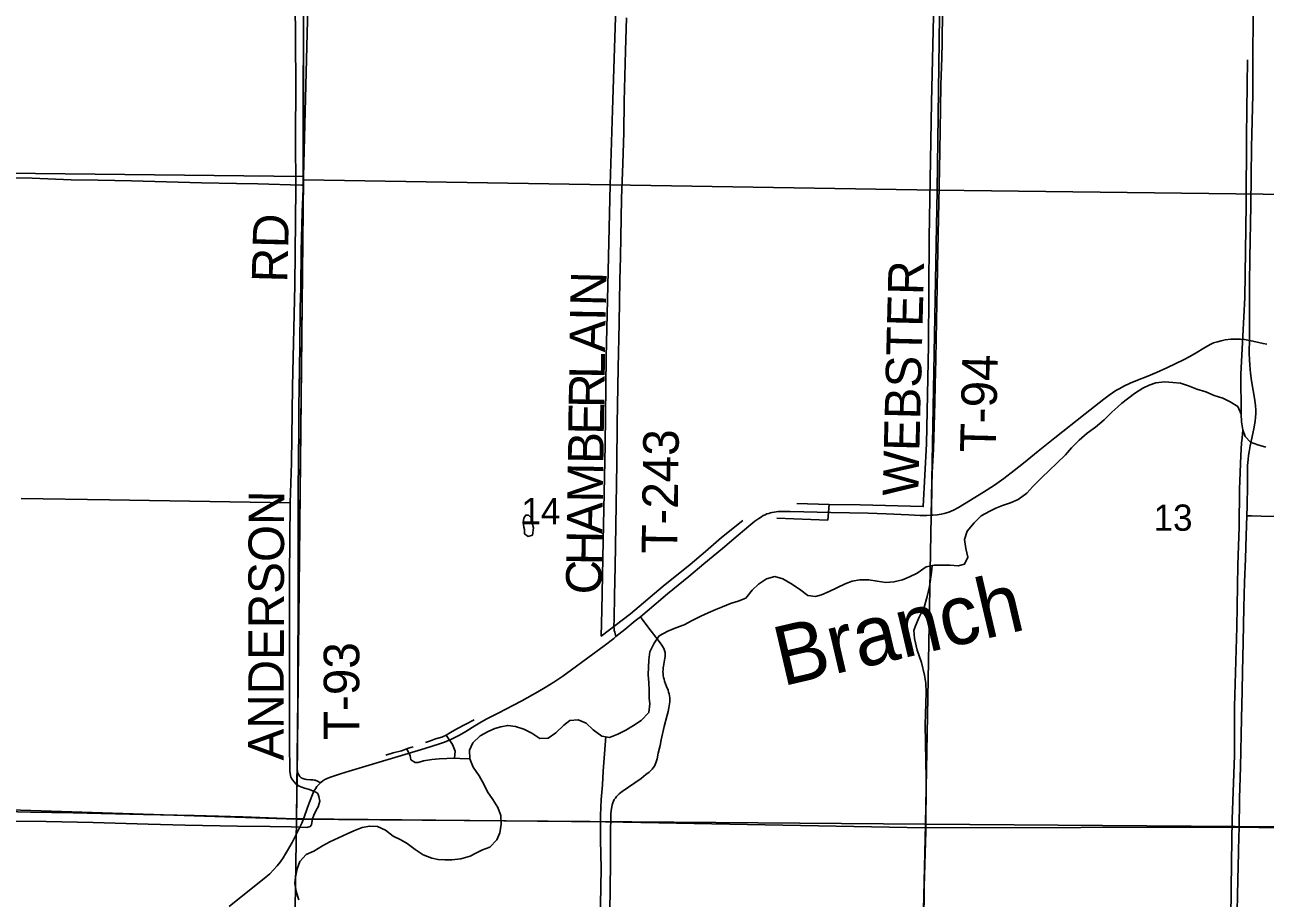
# Model space of a CAD drawing. Extents: x 1443599 to 1910620, y 1028088 to 1361369.
# Drawn here: x 1671995 to 1682452, y 1234220 to 1241579 of the extents above; entities that cross this region are included whole.
import ezdxf

# ---------------------------------------------------------------- set-up
doc = ezdxf.new("R2010")
doc.units = 0
for name, color, linetype in [('GM_X_County_Road', 7, 'Continuous'), ('GM_X_Major_River', 7, 'Continuous'), ('GM_X_Major_River_Text', 7, 'Continuous'), ('GM_X_Minor_Lake', 7, 'Continuous'), ('GM_X_Minor_River', 7, 'Continuous'), ('GM_X_Section', 7, 'Continuous'), ('GM_X_Section_Text', 7, 'Continuous'), ('GM_X_State_Route', 7, 'Continuous'), ('GM_X_Township', 7, 'Continuous'), ('GM_X_Township_Road', 7, 'Continuous'), ('GM_X_Township_Road_Text', 7, 'Continuous')]:
    doc.layers.add(name, color=color, linetype=linetype)

msp = doc.modelspace()

# ---------------------------------------------------------------- linework, layer by layer
at = {"layer": 'GM_X_County_Road'}
for points in [[(1668980, 1235047), (1669040, 1235047), (1669172, 1235047), (1669287, 1235044), (1670222, 1235012), (1670649, 1234997), (1670977, 1234985), (1671370, 1234967), (1671616, 1234957), (1671830, 1234950), (1672043, 1234946), (1672404, 1234938), (1672995, 1234925), (1673422, 1234917), (1673832, 1234905), (1674193, 1234892), (1674287, 1234889)], [(1674287, 1234889), (1674308, 1234889), (1674345, 1234888)]]:
    msp.add_lwpolyline(points, dxfattribs=at)
at = {"layer": 'GM_X_Major_River'}
for points in [[(1682459, 1238021), (1682391, 1238039), (1682329, 1238062), (1682284, 1238110), (1682265, 1238166), (1682254, 1238234), (1682251, 1238298), (1682221, 1238363), (1682157, 1238402), (1682094, 1238432), (1682022, 1238455), (1681952, 1238485), (1681877, 1238510), (1681807, 1238536), (1681739, 1238559), (1681675, 1238566), (1681607, 1238570), (1681531, 1238563), (1681475, 1238542), (1681422, 1238517), (1681351, 1238472), (1681243, 1238392), (1681211, 1238360), (1681159, 1238314), (1681094, 1238250), (1681021, 1238189), (1680952, 1238137), (1680885, 1238078), (1680820, 1238015), (1680768, 1237955), (1680697, 1237885), (1680632, 1237824), (1680568, 1237765), (1680493, 1237690), (1680444, 1237633), (1680371, 1237580), (1680304, 1237551), (1680239, 1237530), (1680181, 1237507)], [(1680181, 1237507), (1680130, 1237482), (1680059, 1237441), (1679998, 1237382), (1679939, 1237313), (1679918, 1237243), (1679928, 1237167), (1679945, 1237094), (1679916, 1237034), (1679865, 1237020), (1679797, 1237027), (1679731, 1237026), (1679663, 1237025), (1679593, 1237011), (1679517, 1236958), (1679453, 1236927), (1679394, 1236902), (1679322, 1236885), (1679254, 1236881), (1679180, 1236890), (1679112, 1236902), (1679036, 1236901), (1678971, 1236892), (1678911, 1236869), (1678777, 1236804), (1678713, 1236775), (1678660, 1236762), (1678596, 1236771), (1678525, 1236824), (1678454, 1236870), (1678385, 1236911), (1678317, 1236929), (1678248, 1236910), (1678181, 1236867), (1678128, 1236814), (1678073, 1236747), (1678008, 1236722), (1677946, 1236703), (1677877, 1236676), (1677821, 1236651), (1677756, 1236625), (1677695, 1236595), (1677621, 1236561), (1677554, 1236524), (1677483, 1236497), (1677415, 1236471), (1677342, 1236430), (1677300, 1236368), (1677265, 1236297), (1677256, 1236229), (1677253, 1236163), (1677250, 1236104), (1677256, 1236034), (1677259, 1235972), (1677260, 1235904), (1677265, 1235858), (1677256, 1235785), (1677192, 1235716), (1677127, 1235675), (1677062, 1235637), (1676996, 1235602), (1676925, 1235575), (1676861, 1235586), (1676788, 1235638), (1676729, 1235695), (1676661, 1235724), (1676591, 1235718), (1676540, 1235679), (1676471, 1235614), (1676408, 1235569), (1676338, 1235564), (1676271, 1235610), (1676203, 1235645), (1676131, 1235666), (1676067, 1235676), (1676009, 1235665), (1675957, 1235650), (1675902, 1235623), (1675835, 1235588), (1675772, 1235529), (1675745, 1235466), (1675746, 1235393), (1675774, 1235324), (1675825, 1235251), (1675866, 1235182), (1675897, 1235115), (1675942, 1235052), (1675982, 1234985), (1676007, 1234916), (1676010, 1234844), (1676000, 1234770), (1675975, 1234712), (1675916, 1234651), (1675855, 1234626), (1675799, 1234599), (1675749, 1234575), (1675670, 1234552), (1675595, 1234543), (1675537, 1234542), (1675479, 1234545), (1675427, 1234556)], [(1675427, 1234556), (1675354, 1234586), (1675287, 1234631), (1675219, 1234681), (1675166, 1234712), (1675102, 1234743), (1675037, 1234794), (1674970, 1234824), (1674903, 1234827), (1674839, 1234816), (1674768, 1234786), (1674712, 1234761), (1674641, 1234728), (1674568, 1234695), (1674504, 1234660), (1674431, 1234617), (1674366, 1234587), (1674313, 1234529), (1674290, 1234466), (1674278, 1234398), (1674271, 1234346), (1674282, 1234277), (1674305, 1234207)]]:
    msp.add_lwpolyline(points, dxfattribs=at)
at = {"layer": 'GM_X_Minor_Lake'}
msp.add_line((1676198, 1237386), (1676203, 1237346), dxfattribs=at)
msp.add_lwpolyline([(1676203, 1237346), (1676209, 1237326), (1676208, 1237289), (1676239, 1237268), (1676274, 1237279), (1676283, 1237341), (1676269, 1237390), (1676268, 1237422), (1676242, 1237447), (1676218, 1237448), (1676201, 1237422), (1676198, 1237386)], dxfattribs=at)
at = {"layer": 'GM_X_Minor_River'}
for points in [[(1677044, 1245430), (1677044, 1244581), (1677031, 1243399), (1677014, 1242807), (1676980, 1241820), (1676950, 1240860), (1676931, 1240230), (1676897, 1238779), (1676888, 1238039), (1676871, 1237228), (1676861, 1236648), (1676855, 1236428), (1677102, 1236617), (1677378, 1236850), (1677605, 1237032), (1677733, 1237141), (1677870, 1237258), (1678049, 1237403)], [(1679813, 1245421), (1679755, 1245394), (1679724, 1245361), (1679706, 1245343), (1679688, 1244226), (1679678, 1243399), (1679673, 1242739), (1679660, 1241773), (1679640, 1240923), (1679620, 1239787), (1679614, 1238876), (1679596, 1238049), (1679569, 1237520), (1679038, 1237533), (1678776, 1237537), (1678504, 1237546)], [(1674274, 1241796), (1674279, 1241081), (1674278, 1240619), (1674280, 1240202), (1674271, 1239385), (1674253, 1238532), (1674243, 1237888), (1674233, 1237551), (1674227, 1236931), (1674227, 1236224), (1674226, 1235738), (1674226, 1235598), (1674228, 1235457), (1674229, 1235355), (1674229, 1235287), (1674239, 1235240), (1674251, 1235216), (1674280, 1235183), (1674309, 1235164), (1674353, 1235146), (1674395, 1235137), (1674434, 1235120), (1674450, 1235112), (1674466, 1235101), (1674475, 1235077), (1674482, 1235038), (1674469, 1234991), (1674452, 1234961), (1674431, 1234919), (1674420, 1234888), (1674415, 1234858), (1674412, 1234838), (1674402, 1234824), (1674374, 1234815), (1674240, 1234821), (1674065, 1234824), (1673789, 1234827), (1673346, 1234834), (1673036, 1234843), (1672571, 1234858), (1672175, 1234866), (1671750, 1234870)], [(1682251, 1238298), (1682246, 1238635), (1682265, 1238954), (1682281, 1239281), (1682291, 1240062), (1682295, 1240642), (1682304, 1241284)], [(1682265, 1238166), (1682257, 1238096), (1682253, 1238058), (1682247, 1237949), (1682237, 1237666), (1682234, 1237349), (1682221, 1237026), (1682212, 1236504), (1682195, 1235834), (1682193, 1235421), (1682174, 1234887), (1682167, 1234522), (1682162, 1234053)], [(1674233, 1237551), (1672709, 1237577), (1671965, 1237588)], [(1678776, 1237537), (1678764, 1237406), (1678336, 1237423)], [(1679644, 1237021), (1679638, 1236968), (1679622, 1236846), (1679604, 1236762), (1679577, 1236672), (1679535, 1236589), (1679504, 1236516), (1679491, 1236476), (1679495, 1236408), (1679519, 1236311), (1679554, 1236207), (1679581, 1236098), (1679591, 1236032), (1679595, 1235953), (1679587, 1235682), (1679594, 1235226), (1679592, 1234785), (1679576, 1234318), (1679573, 1233697), (1679567, 1233089), (1679558, 1232559), (1679548, 1232072), (1679525, 1231595), (1679512, 1231202)], [(1675784, 1235722), (1675707, 1235684), (1675638, 1235648), (1675583, 1235615), (1675548, 1235594), (1675510, 1235577), (1675459, 1235562), (1675415, 1235546), (1675374, 1235533)], [(1675617, 1235401), (1675623, 1235459), (1675602, 1235516), (1675548, 1235594)], [(1676893, 1235581), (1676872, 1235291), (1676865, 1235175), (1676855, 1235050), (1676848, 1234916), (1676850, 1234711), (1676853, 1234470), (1676850, 1234165), (1676858, 1233926), (1676857, 1233685), (1676850, 1233376), (1676841, 1233079), (1676844, 1232728), (1676830, 1232397), (1676827, 1232235), (1676819, 1232215), (1676820, 1232126), (1676807, 1231866), (1676806, 1231464), (1676793, 1231240)], [(1675269, 1235494), (1675230, 1235483), (1675172, 1235462), (1675101, 1235444), (1675040, 1235424)], [(1675746, 1235393), (1675663, 1235398), (1675617, 1235401), (1675488, 1235393), (1675428, 1235389), (1675356, 1235377), (1675311, 1235364), (1675285, 1235363), (1675250, 1235386), (1675243, 1235418), (1675217, 1235478)]]:
    msp.add_lwpolyline(points, dxfattribs=at)
at = {"layer": 'GM_X_Section'}
for points in [[(1669117, 1245619), (1674481, 1245556), (1674345, 1240301), (1669071, 1240359)], [(1679757, 1245430), (1679688, 1240186), (1674346, 1240273), (1674345, 1240301), (1674481, 1245556)], [(1679757, 1245430), (1685094, 1245401), (1685086, 1244953), (1684954, 1240120), (1679688, 1240186)], [(1669071, 1240359), (1674345, 1240301), (1674346, 1240273), (1674285, 1234887), (1669029, 1235057)], [(1679688, 1240186), (1679589, 1234843), (1674285, 1234887), (1674346, 1240273)], [(1684954, 1240120), (1684949, 1239688), (1684813, 1234803), (1679589, 1234843), (1679688, 1240186)], [(1669029, 1235057), (1674285, 1234887), (1674206, 1229632), (1668893, 1229768)], [(1674285, 1234887), (1679589, 1234843), (1679465, 1229524), (1674206, 1229632)], [(1679589, 1234843), (1684813, 1234803), (1684810, 1234353), (1684723, 1229473), (1679465, 1229524)]]:
    msp.add_lwpolyline(points, close=True, dxfattribs=at)
at = {"layer": 'GM_X_State_Route'}
for points in [[(1674487, 1235192), (1674490, 1235195), (1674509, 1235209), (1674526, 1235219), (1674544, 1235229), (1674565, 1235237), (1674581, 1235243), (1674656, 1235268), (1674729, 1235289), (1674927, 1235348), (1675172, 1235422), (1675367, 1235482), (1675492, 1235520), (1675534, 1235535), (1675553, 1235542), (1675572, 1235550), (1675593, 1235559), (1675616, 1235570), (1675659, 1235593), (1675713, 1235625), (1675788, 1235672), (1675831, 1235697), (1675885, 1235727), (1675985, 1235779), (1676116, 1235846), (1676185, 1235883), (1676320, 1235959), (1676382, 1235995), (1676454, 1236041), (1676530, 1236092), (1676605, 1236145), (1676743, 1236245), (1676880, 1236347), (1676961, 1236409), (1676979, 1236424), (1677053, 1236483), (1677142, 1236556), (1677185, 1236591), (1677243, 1236639), (1677414, 1236783), (1677594, 1236931), (1677720, 1237036), (1677876, 1237166), (1677972, 1237247), (1678099, 1237355), (1678151, 1237397), (1678183, 1237420), (1678205, 1237434), (1678220, 1237443), (1678236, 1237451), (1678252, 1237457), (1678267, 1237462), (1678281, 1237466), (1678295, 1237470), (1678314, 1237473), (1678330, 1237475), (1678346, 1237477), (1678384, 1237478), (1678447, 1237478), (1678791, 1237470), (1679106, 1237463), (1679257, 1237458), (1679447, 1237450), (1679543, 1237445), (1679599, 1237445), (1679640, 1237446), (1679649, 1237447), (1679688, 1237450), (1679722, 1237455), (1679747, 1237460), (1679767, 1237466), (1679786, 1237472), (1679824, 1237490), (1679867, 1237512), (1679918, 1237542), (1680077, 1237640), (1680169, 1237701), (1680248, 1237756), (1680337, 1237823), (1680414, 1237885), (1680538, 1237986), (1680679, 1238100), (1680934, 1238302), (1681092, 1238424), (1681137, 1238458), (1681164, 1238477), (1681194, 1238497), (1681226, 1238515), (1681261, 1238533), (1681315, 1238558), (1681390, 1238590), (1681448, 1238613), (1681535, 1238650), (1681623, 1238688), (1681700, 1238724), (1681764, 1238757), (1681816, 1238785), (1681870, 1238816), (1681934, 1238855), (1681969, 1238875), (1681995, 1238888), (1682017, 1238898), (1682051, 1238909), (1682080, 1238917), (1682116, 1238924), (1682162, 1238929), (1682205, 1238931), (1682245, 1238930), (1682278, 1238927), (1682307, 1238922), (1682320, 1238920), (1682349, 1238914), (1682435, 1238893), (1682467, 1238887)], [(1673717, 1234150), (1673833, 1234242), (1674012, 1234386), (1674060, 1234426), (1674093, 1234458), (1674123, 1234492), (1674147, 1234523), (1674173, 1234560), (1674194, 1234594), (1674210, 1234622), (1674249, 1234690), (1674287, 1234763), (1674315, 1234818), (1674330, 1234851), (1674345, 1234888), (1674350, 1234903), (1674379, 1234983), (1674400, 1235042), (1674421, 1235094), (1674433, 1235121), (1674445, 1235141), (1674458, 1235161), (1674473, 1235179), (1674487, 1235192)]]:
    msp.add_lwpolyline(points, dxfattribs=at)
at = {"layer": 'GM_X_Township'}
for points in [[(1695686, 1234412), (1693554, 1234401), (1689711, 1234366), (1684807, 1234336), (1684814, 1234779), (1682213, 1234819), (1679582, 1234813), (1676891, 1234863), (1674317, 1234889), (1674286, 1234890), (1674292, 1235244), (1674346, 1240281), (1674346, 1242746), (1674370, 1243215), (1674492, 1245523), (1674492, 1250747), (1671577, 1250816), (1669283, 1250871), (1669367, 1256110)], [(1671577, 1250816), (1674492, 1250747), (1674492, 1245523), (1674370, 1243215), (1674346, 1242746), (1674346, 1240281), (1674292, 1235244), (1674286, 1234890), (1674317, 1234889), (1676891, 1234863), (1679582, 1234813), (1682213, 1234819), (1684814, 1234779), (1684807, 1234336), (1684762, 1232099), (1684757, 1231793), (1684707, 1229066)]]:
    msp.add_lwpolyline(points, dxfattribs=at)
at = {"layer": 'GM_X_Township_Road'}
for points in [[(1674342, 1240228), (1674343, 1240311), (1674341, 1240559), (1674343, 1240921), (1674343, 1241118), (1674345, 1241364), (1674344, 1241577), (1674348, 1241839), (1674351, 1242131), (1674350, 1242332), (1674351, 1242628), (1674351, 1242792), (1674354, 1242907), (1674361, 1243088), (1674377, 1243432), (1674404, 1243989), (1674426, 1244366), (1674439, 1244579), (1674447, 1244727), (1674466, 1245088), (1674482, 1245465), (1674484, 1245544), (1674487, 1245568)], [(1682320, 1238920), (1682321, 1238957), (1682321, 1239087), (1682321, 1239218), (1682320, 1239399), (1682324, 1239612), (1682331, 1240055), (1682335, 1240301), (1682338, 1240547), (1682347, 1240989), (1682348, 1241154), (1682349, 1241351), (1682351, 1241598), (1682353, 1241710), (1682357, 1242073), (1682359, 1242269), (1682361, 1242369), (1682364, 1242430), (1682365, 1242460)], [(1679640, 1237446), (1679640, 1237478), (1679643, 1237692), (1679646, 1237806), (1679655, 1238003), (1679662, 1238200), (1679668, 1238397), (1679671, 1238545), (1679676, 1238758), (1679681, 1239086), (1679687, 1239365), (1679693, 1239677), (1679704, 1240218), (1679709, 1240514), (1679715, 1240875), (1679719, 1241072), (1679726, 1241301), (1679730, 1241433), (1679731, 1241695)], [(1676979, 1236424), (1676969, 1236461), (1676965, 1236476), (1676963, 1236491), (1676962, 1236507), (1676963, 1236573), (1676968, 1236770), (1676973, 1237016), (1676977, 1237360), (1676985, 1237885), (1676990, 1238213), (1676998, 1238688), (1677006, 1239065), (1677013, 1239426), (1677017, 1239623), (1677021, 1239787), (1677027, 1240114), (1677037, 1240409), (1677044, 1240672), (1677049, 1240934), (1677059, 1241360), (1677067, 1241639)], [(1669041, 1240338), (1669561, 1240329), (1669758, 1240324), (1670037, 1240319), (1670316, 1240316), (1670825, 1240311), (1671072, 1240305), (1671203, 1240303), (1671449, 1240301), (1671778, 1240293), (1672057, 1240286), (1672385, 1240274), (1672615, 1240269), (1672894, 1240263), (1673485, 1240247), (1673780, 1240241), (1673961, 1240238), (1674329, 1240229), (1674342, 1240228)], [(1674291, 1235306), (1674291, 1235324), (1674291, 1235372), (1674297, 1235797), (1674296, 1236045), (1674296, 1236305), (1674299, 1236569), (1674299, 1236832), (1674301, 1237224), (1674301, 1237406), (1674301, 1237703), (1674302, 1237867), (1674306, 1238228), (1674306, 1238376), (1674308, 1238507), (1674314, 1238870), (1674318, 1239197), (1674321, 1239361), (1674326, 1239673), (1674334, 1240001), (1674341, 1240198), (1674342, 1240228)], [(1682297, 1237442), (1682300, 1237523), (1682302, 1237703), (1682303, 1237818), (1682304, 1237867), (1682308, 1237917), (1682311, 1237949), (1682316, 1237982), (1682325, 1238030), (1682356, 1238175), (1682368, 1238239), (1682372, 1238272), (1682374, 1238304), (1682373, 1238336), (1682371, 1238369), (1682364, 1238417), (1682338, 1238579), (1682329, 1238644), (1682323, 1238710), (1682320, 1238759), (1682318, 1238808), (1682317, 1238851), (1682319, 1238897), (1682320, 1238920)], [(1682232, 1234795), (1682236, 1235062), (1682244, 1235325), (1682252, 1235735), (1682257, 1235965), (1682260, 1236129), (1682266, 1236375), (1682271, 1236670), (1682278, 1236883), (1682285, 1237080), (1682291, 1237277), (1682297, 1237442)], [(1682297, 1237442), (1682321, 1237442), (1682338, 1237442), (1682419, 1237440), (1682781, 1237437), (1683060, 1237435), (1683257, 1237435), (1683536, 1237433), (1683684, 1237433), (1683930, 1237433), (1684111, 1237432), (1684272, 1237431)], [(1676934, 1234820), (1676935, 1234861), (1676937, 1234927), (1676939, 1234959), (1676944, 1234991), (1676947, 1235007), (1676952, 1235022), (1676958, 1235037), (1676965, 1235051), (1676974, 1235064), (1676984, 1235077), (1676995, 1235089), (1677007, 1235100), (1677019, 1235110), (1677032, 1235119), (1677086, 1235156), (1677192, 1235229), (1677231, 1235261), (1677258, 1235283), (1677271, 1235294), (1677283, 1235306), (1677292, 1235319), (1677303, 1235332), (1677310, 1235347), (1677316, 1235361), (1677321, 1235377), (1677326, 1235394), (1677336, 1235442), (1677351, 1235506), (1677361, 1235554), (1677386, 1235667), (1677410, 1235762), (1677418, 1235793), (1677425, 1235825), (1677431, 1235858), (1677432, 1235874), (1677433, 1235891), (1677432, 1235908), (1677430, 1235924), (1677427, 1235941), (1677423, 1235957), (1677418, 1235973), (1677406, 1236004), (1677388, 1236049), (1677384, 1236065), (1677380, 1236080), (1677377, 1236096), (1677376, 1236112), (1677375, 1236128), (1677376, 1236144), (1677377, 1236160), (1677379, 1236176), (1677390, 1236241), (1677393, 1236257), (1677394, 1236274), (1677393, 1236291), (1677389, 1236308), (1677383, 1236324), (1677375, 1236339), (1677366, 1236353), (1677336, 1236393), (1677277, 1236470), (1677206, 1236563), (1677185, 1236591)], [(1674487, 1235192), (1674456, 1235209), (1674450, 1235212), (1674443, 1235214), (1674434, 1235215), (1674423, 1235216), (1674404, 1235217), (1674372, 1235219), (1674356, 1235222), (1674340, 1235227), (1674326, 1235235), (1674314, 1235246), (1674305, 1235259), (1674298, 1235274), (1674293, 1235290), (1674291, 1235306)], [(1676908, 1232199), (1676908, 1232223), (1676909, 1232598), (1676913, 1232828), (1676920, 1233469), (1676927, 1233978), (1676927, 1234011), (1676926, 1234026), (1676927, 1234058), (1676931, 1234353), (1676932, 1234468), (1676932, 1234550), (1676933, 1234697), (1676934, 1234820)], [(1682172, 1232142), (1682173, 1232168), (1682176, 1232403), (1682183, 1232653), (1682186, 1232798), (1682189, 1232913), (1682193, 1233094), (1682199, 1233422), (1682203, 1233652), (1682212, 1233980), (1682222, 1234375), (1682227, 1234606), (1682231, 1234752), (1682232, 1234795)]]:
    msp.add_lwpolyline(points, dxfattribs=at)

# ---------------------------------------------------------------- texts
at = {"layer": 'GM_X_Major_River_Text'}
msp.add_text('Branch', height=500.3, rotation=13.1392, dxfattribs=at).set_placement((1678381, 1236004))
at = {"layer": 'GM_X_Section_Text'}
for s, p in [('14', (1676182, 1237371)), ('13', (1681511, 1237316))]:
    msp.add_text(s, height=221, rotation=0, dxfattribs=at).set_placement(p)
at = {"layer": 'GM_X_Township_Road_Text'}
for s, rotation, p in [('RD', 88.5174, (1674208, 1239405)), ('WEBSTER', 88.542, (1679527, 1237606)), ('N', 88.4662, (1676893, 1239206)), ('A', 89.1403, (1676887, 1238819)), ('I', 89.1179, (1676891, 1239083)), ('L', 89.1416, (1676884, 1238595)), ('T-94', 88.5874, (1680179, 1237973)), ('R', 89.1413, (1676880, 1238349)), ('E', 89.1416, (1676876, 1238124)), ('B', 89.1413, (1676873, 1237878)), ('T-243', 89.1729, (1677495, 1237121)), ('M', 89.1429, (1676868, 1237552)), ('ANDERSON', 89.8742, (1674177, 1235380)), ('A', 89.1403, (1676864, 1237288)), ('H', 89.1441, (1676860, 1237024)), ('C', 89.1413, (1676856, 1236778)), ('T-93', 90, (1674815, 1235552))]:
    msp.add_text(s, height=300, rotation=rotation, dxfattribs=at).set_placement(p)

doc.saveas('drawing.dxf')
